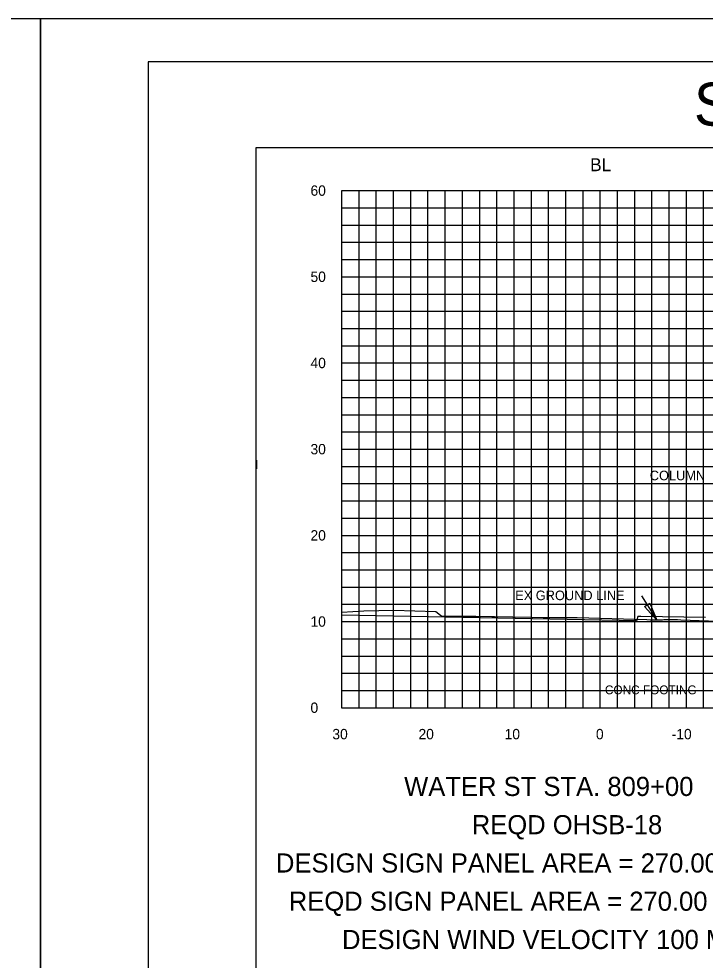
# Model space of a CAD drawing. Extents: x 1797809 to 2198143, y 249608 to 1237864.
# Drawn here: x 2196567.2 to 2196646.9, y 1237228.8 to 1237338 of the extents above; entities that cross this region are included whole.
import ezdxf

# ---------------------------------------------------------------- set-up
doc = ezdxf.new("R2010")
doc.units = 0
for name, color, linetype in [('10', 7, 'Continuous'), ('3', 7, 'Continuous'), ('31', 7, 'Continuous'), ('60', 7, 'Continuous'), ('DESIGN - SHEET - Light Grid', 7, 'Continuous'), ('DESIGN - TRAFFIC CONTROL PERMANENT - Signs', 7, 'Continuous'), ('GSCOLORFILL', 7, 'Continuous'), ('GSDIMS', 7, 'Continuous'), ('GSSHT', 7, 'Continuous'), ('Level 1', 7, 'Continuous'), ('Level 45', 7, 'Continuous'), ('Level 55', 7, 'Continuous'), ('OHUT', 7, 'Continuous'), ('PIPETEXT', 7, 'Continuous')]:
    doc.layers.add(name, color=color, linetype=linetype)

msp = doc.modelspace()

# ---------------------------------------------------------------- linework, layer by layer
at = {"layer": '3'}
msp.add_line((2196639.5, 1237271.08), (2196641.29, 1237268.28), dxfattribs=at)
at = {"layer": '60'}
for p, q in [((2196604.71, 1237258.11), (2196604.71, 1237318.11)), ((2196604.71, 1237258.05), (2196604.71, 1237258.11)), ((2196604.71, 1237258.11), (2196734.71, 1237258.11)), ((2196614.71, 1237258.05), (2196614.71, 1237258.11)), ((2196624.71, 1237258.05), (2196624.71, 1237258.11)), ((2196634.71, 1237258.05), (2196634.71, 1237258.11)), ((2196644.71, 1237258.05), (2196644.71, 1237258.11))]:
    msp.add_line(p, q, dxfattribs=at)
at = {"layer": 'DESIGN - SHEET - Light Grid'}
msp.add_lwpolyline([(2196649.4, 1237268.09), (2196644.06, 1237268.28), (2196643.67, 1237268.29), (2196643.66, 1237268.29), (2196643.62, 1237268.29), (2196642.09, 1237268.29), (2196641.95, 1237268.28), (2196640.52, 1237268.28), (2196640.12, 1237268.29), (2196640.12, 1237268.29), (2196640.1, 1237268.29), (2196632.01, 1237268.55), (2196631.67, 1237268.55), (2196631.61, 1237268.55), (2196631.36, 1237268.55), (2196630.04, 1237268.55), (2196629.74, 1237268.55), (2196628.47, 1237268.55), (2196628.12, 1237268.55), (2196628.07, 1237268.55), (2196626.7, 1237268.58), (2196622.42, 1237268.65), (2196622.14, 1237268.66), (2196620.28, 1237268.69), (2196620.02, 1237268.7), (2196619.87, 1237268.7), (2196619.33, 1237268.7), (2196618.3, 1237268.69), (2196617.74, 1237268.69), (2196616.74, 1237268.69), (2196616.47, 1237268.7), (2196616.33, 1237268.7), (2196616.31, 1237268.71), (2196616.3, 1237268.72), (2196616.26, 1237268.74), (2196616.17, 1237268.81), (2196615.62, 1237269.23), (2196610.75, 1237269.38), (2196607.25, 1237269.32), (2196604.71, 1237269.17)], dxfattribs=at)
at = {"layer": 'DESIGN - TRAFFIC CONTROL PERMANENT - Signs'}
msp.add_lwpolyline([(2196646.91, 1237268.56), (2196639.42, 1237268.68), (2196639.2, 1237268.68), (2196639.09, 1237268.68), (2196639.01, 1237268.44), (2196638.92, 1237268.18), (2196638.26, 1237268.19), (2196636.92, 1237268.22), (2196604.71, 1237268.86)], dxfattribs=at)
at = {"layer": 'GSCOLORFILL'}
msp.add_lwpolyline([(2196582.21, 1237123.04), (2196904.71, 1237123.04), (2196904.71, 1237333.04), (2196582.21, 1237333.04)], close=True, dxfattribs=at)
at = {"layer": 'GSDIMS'}
msp.add_lwpolyline([(2196641.29, 1237268.28), (2196639.85, 1237269.87), (2196640.45, 1237270.24)], close=True, dxfattribs=at)
at = {"layer": 'GSSHT'}
for p, q in [((2196604.71, 1237318.11), (2196734.71, 1237318.11)), ((2196606.71, 1237258.11), (2196606.71, 1237318.11)), ((2196608.71, 1237258.11), (2196608.71, 1237318.11)), ((2196610.71, 1237258.11), (2196610.71, 1237318.11)), ((2196612.71, 1237258.11), (2196612.71, 1237318.11)), ((2196614.71, 1237258.11), (2196614.71, 1237318.11)), ((2196616.71, 1237258.11), (2196616.71, 1237318.11)), ((2196618.71, 1237258.11), (2196618.71, 1237318.11)), ((2196620.71, 1237258.11), (2196620.71, 1237318.11)), ((2196622.71, 1237258.11), (2196622.71, 1237318.11)), ((2196624.71, 1237258.11), (2196624.71, 1237318.11)), ((2196626.71, 1237258.11), (2196626.71, 1237318.11)), ((2196628.71, 1237258.11), (2196628.71, 1237318.11)), ((2196630.71, 1237258.11), (2196630.71, 1237318.11)), ((2196632.71, 1237258.11), (2196632.71, 1237318.11)), ((2196634.71, 1237258.11), (2196634.71, 1237318.11)), ((2196636.71, 1237258.11), (2196636.71, 1237318.11)), ((2196638.71, 1237258.11), (2196638.71, 1237318.11)), ((2196640.71, 1237258.11), (2196640.71, 1237318.11)), ((2196642.71, 1237258.11), (2196642.71, 1237318.11)), ((2196644.71, 1237258.11), (2196644.71, 1237318.11)), ((2196646.71, 1237258.11), (2196646.71, 1237318.11)), ((2196604.71, 1237316.11), (2196734.71, 1237316.11)), ((2196604.71, 1237314.11), (2196734.71, 1237314.11)), ((2196604.71, 1237312.11), (2196734.71, 1237312.11)), ((2196604.71, 1237310.11), (2196734.71, 1237310.11)), ((2196604.71, 1237308.11), (2196734.71, 1237308.11)), ((2196604.71, 1237306.11), (2196734.71, 1237306.11)), ((2196604.71, 1237304.11), (2196734.71, 1237304.11)), ((2196604.71, 1237302.11), (2196734.71, 1237302.11)), ((2196604.71, 1237300.11), (2196734.71, 1237300.11)), ((2196604.71, 1237298.11), (2196734.71, 1237298.11)), ((2196604.71, 1237296.11), (2196734.71, 1237296.11)), ((2196604.71, 1237294.11), (2196734.71, 1237294.11)), ((2196604.71, 1237292.11), (2196734.71, 1237292.11)), ((2196604.71, 1237290.11), (2196734.71, 1237290.11)), ((2196604.71, 1237288.11), (2196734.71, 1237288.11)), ((2196604.71, 1237286.11), (2196734.71, 1237286.11)), ((2196604.71, 1237284.11), (2196734.71, 1237284.11)), ((2196604.71, 1237282.11), (2196734.71, 1237282.11)), ((2196604.71, 1237280.11), (2196734.71, 1237280.11)), ((2196604.71, 1237278.11), (2196734.71, 1237278.11)), ((2196604.71, 1237276.11), (2196734.71, 1237276.11)), ((2196604.71, 1237274.11), (2196734.71, 1237274.11)), ((2196604.71, 1237272.11), (2196734.71, 1237272.11)), ((2196604.71, 1237270.11), (2196734.71, 1237270.11)), ((2196604.71, 1237268.11), (2196734.71, 1237268.11)), ((2196604.71, 1237266.11), (2196734.71, 1237266.11)), ((2196604.71, 1237264.11), (2196734.71, 1237264.11)), ((2196604.71, 1237262.11), (2196734.71, 1237262.11)), ((2196604.71, 1237260.11), (2196734.71, 1237260.11)), ((2196604.71, 1237258.11), (2196734.71, 1237258.11))]:
    msp.add_line(p, q, dxfattribs=at)
for points in [[(2196229.71, 1237118.04), (2196569.71, 1237118.04), (2196569.71, 1237338.04), (2196229.71, 1237338.04)], [(2196569.71, 1237118.04), (2196909.71, 1237118.04), (2196909.71, 1237338.04), (2196569.71, 1237338.04)]]:
    msp.add_lwpolyline(points, close=True, dxfattribs=at)
at = {"layer": 'Level 45'}
msp.add_lwpolyline([(2196594.71, 1237133.05), (2196894.71, 1237133.05), (2196894.71, 1237323.05), (2196594.71, 1237323.05)], close=True, dxfattribs=at)
at = {"layer": 'OHUT'}
msp.add_line((2196594.71, 1237243.04), (2196594.71, 1237243.05), dxfattribs=at)
at = {"layer": 'PIPETEXT'}
msp.add_lwpolyline([(2196594.82, 1237286.82), (2196594.81, 1237285.82)], dxfattribs=at)
msp.add_lwpolyline([(2196594.82, 1237286.82), (2196594.81, 1237285.82)], dxfattribs=at)

# ---------------------------------------------------------------- texts
at = {"layer": '10'}
for s, p in [('30', (2196603.61, 1237254.45)), ('20', (2196613.61, 1237254.45)), ('10', (2196623.61, 1237254.45)), ('0', (2196634.21, 1237254.45)), ('-10', (2196643, 1237254.45))]:
    msp.add_text(s, height=1.2, dxfattribs=at).set_placement(p)
at = {"layer": '31'}
for s, p in [('60', (2196601.07, 1237317.51)), ('50', (2196601.07, 1237307.51)), ('40', (2196601.07, 1237297.51)), ('30', (2196601.07, 1237287.51)), ('20', (2196601.07, 1237277.51)), ('10', (2196601.07, 1237267.51)), ('0', (2196601.07, 1237257.51))]:
    msp.add_text(s, height=1.2, dxfattribs=at).set_placement(p)
at = {"layer": '60'}
msp.add_text('BL', height=1.5, dxfattribs=at).set_placement((2196633.53, 1237320.36))
at = {"layer": 'Level 1'}
msp.add_text('              SIGN CROSS SECTIONS               ', height=4.9995, rotation=360, dxfattribs=at).set_placement((2196619.58, 1237325.64))
at = {"layer": 'Level 55'}
for s, height, p in [('COLUMN', 1.11, (2196640.46, 1237284.5)), ('EX GROUND LINE', 1.1105, (2196624.83, 1237270.59)), ('CONC FOOTING', 1.0246, (2196635.25, 1237259.67)), ('WATER ST STA. 809+00', 2.2209, (2196611.94, 1237247.87)), ('REQD OHSB-18', 2.2209, (2196619.79, 1237243.43)), ('DESIGN SIGN PANEL AREA = 270.00 S.F.', 2.2209, (2196597.06, 1237238.99)), ('REQD SIGN PANEL AREA = 270.00 S.F.', 2.2209, (2196598.55, 1237234.55)), ('DESIGN WIND VELOCITY 100 MPH', 2.2209, (2196604.73, 1237230.11))]:
    msp.add_text(s, height=height, dxfattribs=at).set_placement(p)

doc.saveas('drawing.dxf')
